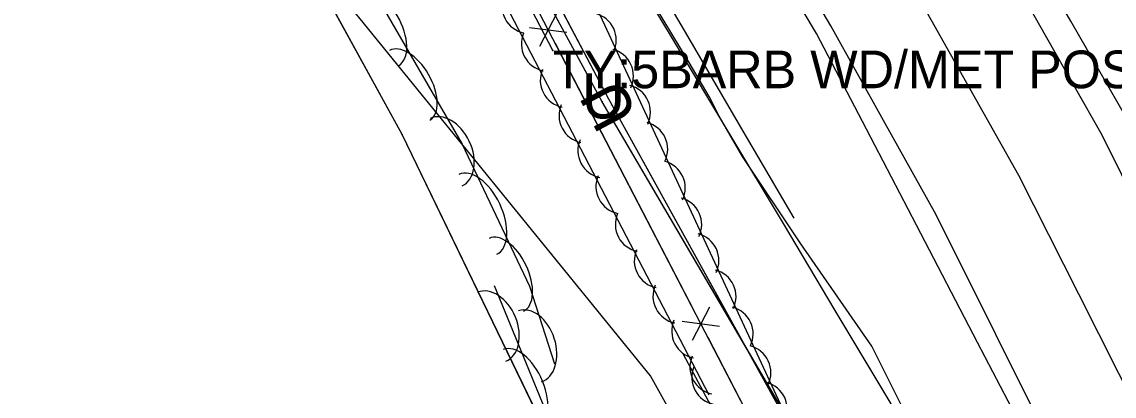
# Model space of a CAD drawing. Extents: x 954793 to 988390, y 1867850 to 1924428.
# Drawn here: x 957653.6 to 957798.7, y 1919806.5 to 1919856.2 of the extents above; entities that cross this region are included whole.
import ezdxf

# ---------------------------------------------------------------- set-up
doc = ezdxf.new("R2010")
doc.units = 0
for name, color, linetype in [('Default', 7, 'Continuous'), ('S_DITCHLINE', 7, 'Continuous'), ('S_EDGE_PAVEMENT', 7, 'Continuous'), ('S_FENCE', 7, 'Continuous'), ('S_FENCE_ANNOT', 7, 'Continuous'), ('S_FIBER_OPTIC_CABLE', 7, 'Continuous'), ('S_MSC_PT_SYM', 7, 'Continuous'), ('S_PAVEMENT_CROWN', 7, 'Continuous'), ('S_SHOULDER', 7, 'Continuous'), ('S_STREAM', 7, 'Continuous'), ('S_TRAILS', 7, 'Continuous'), ('S_TREE', 7, 'Continuous'), ('S_UNDERGROUND_CABLE', 7, 'Continuous'), ('S_UTL_PT_SYM', 7, 'Continuous'), ('S_WATER_UTILITIES', 7, 'Continuous')]:
    doc.layers.add(name, color=color, linetype=linetype)

msp = doc.modelspace()

# ---------------------------------------------------------------- linework, layer by layer
at = {"layer": 'S_DITCHLINE'}
for points in [[(957799.64, 1919745.09), (957793.86, 1919757.83), (957788.09, 1919770.56), (957782.31, 1919783.3), (957775.43, 1919794.84), (957768.55, 1919806.38), (957761.67, 1919817.92), (957754.78, 1919829.46), (957747.54, 1919841.52), (957740.29, 1919853.58), (957733.04, 1919865.64), (957725.79, 1919877.7), (957717.63, 1919887.58), (957709.46, 1919897.46), (957702.03, 1919914.69)], [(957756.22, 1919830.17), (957749.14, 1919842.24), (957742.06, 1919854.32), (957734.99, 1919866.39), (957727.91, 1919878.46), (957719.28, 1919888.47), (957710.65, 1919898.47), (957704.41, 1919914.79)]]:
    msp.add_lwpolyline(points, dxfattribs=at)
at = {"layer": 'S_EDGE_PAVEMENT'}
for points in [[(957819.18, 1919794.94), (957812.89, 1919809.42), (957805.01, 1919825.3), (957797.13, 1919841.18), (957789.8, 1919854.1), (957782.48, 1919867.02), (957770.63, 1919887.11), (957758.79, 1919907.2), (957750.06, 1919921.38), (957741.33, 1919935.56)], [(957796.64, 1919785.84), (957790.95, 1919798.84), (957783.02, 1919814.72), (957775.09, 1919830.6), (957768.09, 1919843.14), (957761.09, 1919855.68), (957749.47, 1919875.37), (957737.84, 1919895.06), (957729.38, 1919909.14), (957720.91, 1919923.22)]]:
    msp.add_lwpolyline(points, dxfattribs=at)
at = {"layer": 'S_FENCE'}
for p, q in [((957724.68, 1919857.38), (957722.36, 1919852.95)), ((957721.04, 1919855.49), (957726, 1919854.84)), ((957744.96, 1919818.36), (957742.64, 1919813.92)), ((957741.32, 1919816.47), (957746.28, 1919815.81))]:
    msp.add_line(p, q, dxfattribs=at)
for points in [[(957724.15, 1919852.41), (957691.26, 1919915.53)], [(957724.15, 1919852.41), (957691.26, 1919915.53)], [(957713.38, 1919874.68), (957750.29, 1919803.65)], [(957724.44, 1919853.39), (957733.66, 1919835.65)], [(957733.66, 1919835.65), (957742.88, 1919817.91)], [(957744.72, 1919814.36), (957750.29, 1919803.65)]]:
    msp.add_lwpolyline(points, dxfattribs=at)
at = {"layer": 'S_FIBER_OPTIC_CABLE'}
for p, q in [((957730.69, 1919845.62), (957701.01, 1919900.26)), ((957767.34, 1919783.13), (957730.69, 1919845.62))]:
    msp.add_line(p, q, dxfattribs=at)
msp.add_lwpolyline([(957966.64, 1918986.41), (957961.87, 1919019.63), (957957.92, 1919061.91), (957942.33, 1919127.19), (957929.06, 1919189.56), (957914.72, 1919256.53), (957903.24, 1919320.63), (957898.55, 1919331.88), (957886.67, 1919388.02), (957871.83, 1919455.69), (957862.45, 1919505.42), (957844.15, 1919574.86), (957831.3, 1919628.15), (957817.77, 1919672.5), (957789.71, 1919741.98), (957767.34, 1919783.13), (957730.69, 1919845.62), (957701.01, 1919900.26), (957674.68, 1919947.84), (957633.7, 1920013.73), (957589.7, 1920086.13), (957561.63, 1920129.11), (957536.74, 1920167.19), (957513.26, 1920206.3)], dxfattribs=at)
msp.add_lwpolyline([(957966.64, 1918986.41), (957961.87, 1919019.63), (957957.92, 1919061.91), (957942.33, 1919127.19), (957929.06, 1919189.56), (957914.72, 1919256.53), (957903.24, 1919320.63), (957898.55, 1919331.88), (957886.67, 1919388.02), (957871.83, 1919455.69), (957862.45, 1919505.42), (957844.15, 1919574.86), (957831.3, 1919628.15), (957817.77, 1919672.5), (957789.71, 1919741.98), (957767.34, 1919783.13), (957730.69, 1919845.62), (957701.01, 1919900.26), (957674.68, 1919947.84), (957633.7, 1920013.73), (957589.7, 1920086.13), (957561.63, 1920129.11), (957536.74, 1920167.19), (957513.26, 1920206.3)], dxfattribs=at)
at = {"layer": 'S_MSC_PT_SYM'}
msp.add_lwpolyline([(957724.15, 1919852.41), (957724.15, 1919852.46), (957724.15, 1919852.41), (957724.1, 1919852.41), (957724.15, 1919852.41), (957724.15, 1919852.36), (957724.15, 1919852.41), (957724.2, 1919852.41)], dxfattribs=at)
msp.add_lwpolyline([(957724.15, 1919852.41), (957724.1, 1919852.39), (957724.15, 1919852.41), (957724.17, 1919852.37), (957724.15, 1919852.41), (957724.19, 1919852.43), (957724.15, 1919852.41), (957724.13, 1919852.45)], close=True, dxfattribs=at)
msp.add_lwpolyline([(957724.15, 1919852.41), (957724.1, 1919852.39), (957724.15, 1919852.41), (957724.17, 1919852.37), (957724.15, 1919852.41), (957724.19, 1919852.43), (957724.15, 1919852.41), (957724.13, 1919852.45)], close=True, dxfattribs=at)
at = {"layer": 'S_PAVEMENT_CROWN'}
msp.add_lwpolyline([(957802.01, 1919804.29), (957794.03, 1919820.06), (957786.04, 1919835.83), (957779.13, 1919848.1), (957772.22, 1919860.37), (957759.85, 1919881.27), (957747.48, 1919902.18), (957739.3, 1919915.78), (957731.11, 1919929.37)], dxfattribs=at)
at = {"layer": 'S_SHOULDER'}
for points in [[(957800.26, 1919843.6), (957792.96, 1919856.29), (957785.67, 1919868.97), (957773.47, 1919888.34), (957761.27, 1919907.7), (957751.95, 1919922.02), (957742.63, 1919936.35)], [(957794.71, 1919784.84), (957788.7, 1919798.09), (957780.58, 1919813.66), (957772.46, 1919829.23), (957765.82, 1919841.96), (957759.18, 1919854.69), (957747.59, 1919874.16), (957736, 1919893.63), (957727.68, 1919907.96), (957719.37, 1919922.29)]]:
    msp.add_lwpolyline(points, dxfattribs=at)
at = {"layer": 'S_STREAM'}
msp.add_lwpolyline([(957818.5, 1919704.9), (957811.69, 1919717.18), (957808.65, 1919723.03), (957807.52, 1919725.51), (957800.04, 1919743.66), (957792.03, 1919760.41), (957784.33, 1919776.65), (957772.62, 1919800.94), (957766.52, 1919813.16), (957757.1, 1919826.76), (957749.34, 1919838.34), (957746.24, 1919843.71), (957744.93, 1919846.31), (957742.26, 1919850.82), (957736.63, 1919860.16), (957733.27, 1919865.52)], dxfattribs=at)
at = {"layer": 'S_TRAILS'}
msp.add_lwpolyline([(957863.69, 1919313.02), (957865.07, 1919354.1), (957864.22, 1919377.35), (957855.4, 1919441.54), (957849.24, 1919486.55), (957846.78, 1919501.72), (957841.27, 1919524.31), (957830.64, 1919564.46), (957813.63, 1919628.52), (957806.39, 1919654.5), (957802.24, 1919668.33), (957795.67, 1919687.88), (957788.82, 1919705.89), (957776.59, 1919733.31), (957766.89, 1919753.86), (957751.18, 1919783.86), (957737.13, 1919809.23), (957695.26, 1919860.67), (957674.93, 1919882.47), (957658.62, 1919903.86)], dxfattribs=at)
at = {"layer": 'S_TREE'}
for points in [[(957505.55, 1919887.49), (957523.58, 1919900.67), (957563.23, 1919921.13), (957581.53, 1919927.64), (957598.83, 1919932.88), (957612.67, 1919935.85), (957626.94, 1919933.12), (957639.57, 1919924.36), (957662.2, 1919906.1), (957680.36, 1919887.02), (957698.72, 1919863.06), (957712.1, 1919839.98), (957721.05, 1919821.11), (957724.34, 1919810.84)], [(957744.93, 1919806.67), (957702.01, 1919889.03)], [(957719.17, 1919887.81), (957723.94, 1919871.04), (957759.11, 1919795.2), (957786.81, 1919738.21), (957784.58, 1919735.69), (957781.97, 1919736.56), (957741.52, 1919812.05)], [(957716.34, 1919821.23), (957728.38, 1919791.89), (957732.47, 1919777.1), (957732.21, 1919766.54), (957728.02, 1919753.92), (957720.77, 1919750.49), (957712.32, 1919745.69), (957708.55, 1919733.78), (957710.75, 1919718.92), (957711.69, 1919716.04), (957712.65, 1919712.77), (957719.07, 1919706.39), (957725.9, 1919707.48), (957733.39, 1919716), (957738.19, 1919724.3), (957740.39, 1919727.22), (957749.61, 1919733.94), (957756.25, 1919735.67), (957758.73, 1919735.25), (957766.51, 1919727.86), (957773.19, 1919701.16), (957767.42, 1919688.61), (957758.19, 1919673.98), (957753.72, 1919670.88)]]:
    msp.add_lwpolyline(points, dxfattribs=at)
for centre, start, end in [((957721.02, 1919858.31), 156.7263, 258.3232), ((957728.92, 1919853.8), 334.0823, 75.6792), ((957723.6, 1919853.28), 156.7263, 258.3232), ((957731.21, 1919849.04), 334.0823, 75.6792), ((957726.11, 1919848.46), 156.7263, 258.3232), ((957733.47, 1919844.25), 334.0823, 75.6792), ((957728.6, 1919843.77), 156.7263, 258.3232), ((957735.76, 1919839.31), 334.0823, 75.6792), ((957731.1, 1919839.12), 156.7263, 258.3232), ((957738.1, 1919834.17), 334.0823, 75.6792), ((957733.5, 1919834.35), 156.7263, 258.3232), ((957740.28, 1919829.3), 334.0823, 75.6792), ((957736.08, 1919829.33), 156.7263, 258.3232), ((957742.57, 1919824.54), 334.0823, 75.6792), ((957738.6, 1919824.5), 156.7263, 258.3232), ((957744.84, 1919819.74), 334.0823, 75.6792), ((957741.08, 1919819.82), 156.7263, 258.3232), ((957747.12, 1919814.81), 334.0823, 75.6792), ((957743.58, 1919815.16), 156.7263, 258.3232), ((957749.47, 1919809.67), 334.0823, 75.6792), ((957745.99, 1919810.4), 156.7263, 258.3232), ((957746.25, 1919809.01), 157.3843, 258.9813), ((957751.65, 1919804.8), 334.0823, 75.6792)]:
    msp.add_arc(centre, 3.64, start, end, dxfattribs=at)
for centre, major_axis, ratio in [((957700.67, 1919855.46), (-2.94, 5.08), 0.55008), ((957705.12, 1919847.79), (-2.68, 4.62), 0.540699), ((957709.97, 1919838.92), (-2.12, 4.48), 0.685311), ((957714.17, 1919830.66), (-2.51, 5.3), 0.55008), ((957717.97, 1919822.65), (-2.29, 4.83), 0.540699), ((957716.02, 1919815.74), (-1.88, 4.58), 0.685311), ((957721.1, 1919813.15), (-1.51, 4.72), 0.685311), ((957719.78, 1919807.28), (-2.23, 5.43), 0.55008)]:
    msp.add_ellipse(centre, major_axis=major_axis, ratio=ratio, start_param=3.141593, end_param=6.283185, dxfattribs=at)
at = {"layer": 'S_UNDERGROUND_CABLE'}
for p, q in [((957731.59, 1919845.95), (957702.55, 1919900.79)), ((957766.42, 1919782.96), (957731.59, 1919845.95))]:
    msp.add_line(p, q, dxfattribs=at)
msp.add_lwpolyline([(957827.01, 1919629.32), (957829.69, 1919631.7), (957816.45, 1919672.24), (957788.92, 1919741.43), (957766.42, 1919782.96), (957731.59, 1919845.95), (957702.55, 1919900.79), (957674.08, 1919947.06), (957632.96, 1920013.13), (957589.2, 1920085.43), (957560.94, 1920128.52), (957535.93, 1920166.85), (957511.72, 1920205.62)], dxfattribs=at)
msp.add_lwpolyline([(957827.01, 1919629.32), (957829.69, 1919631.7), (957816.45, 1919672.24), (957788.92, 1919741.43), (957766.42, 1919782.96), (957731.59, 1919845.95), (957702.55, 1919900.79), (957674.08, 1919947.06), (957632.96, 1920013.13), (957589.2, 1920085.43), (957560.94, 1920128.52), (957535.93, 1920166.85), (957511.72, 1920205.62)], dxfattribs=at)
at = {"layer": 'S_UTL_PT_SYM'}
for points in [[(957730.69, 1919845.62), (957730.69, 1919845.67), (957730.69, 1919845.62), (957730.64, 1919845.62), (957730.69, 1919845.62), (957730.69, 1919845.57), (957730.69, 1919845.62), (957730.74, 1919845.62)], [(957704.1, 1919841.28), (957704.1, 1919841.33), (957704.1, 1919841.28), (957704.05, 1919841.28), (957704.1, 1919841.28), (957704.1, 1919841.23), (957704.1, 1919841.28), (957704.15, 1919841.28)]]:
    msp.add_lwpolyline(points, dxfattribs=at)
for points in [[(957730.69, 1919845.62), (957730.65, 1919845.59), (957730.69, 1919845.62), (957730.71, 1919845.57), (957730.69, 1919845.62), (957730.73, 1919845.64), (957730.69, 1919845.62), (957730.67, 1919845.66)], [(957730.69, 1919845.62), (957730.65, 1919845.59), (957730.69, 1919845.62), (957730.71, 1919845.57), (957730.69, 1919845.62), (957730.73, 1919845.64), (957730.69, 1919845.62), (957730.67, 1919845.66)], [(957704.1, 1919841.28), (957704.06, 1919841.25), (957704.1, 1919841.28), (957704.12, 1919841.23), (957704.1, 1919841.28), (957704.14, 1919841.3), (957704.1, 1919841.28), (957704.07, 1919841.32)], [(957704.1, 1919841.28), (957704.06, 1919841.25), (957704.1, 1919841.28), (957704.12, 1919841.23), (957704.1, 1919841.28), (957704.14, 1919841.3), (957704.1, 1919841.28), (957704.07, 1919841.32)]]:
    msp.add_lwpolyline(points, close=True, dxfattribs=at)
at = {"layer": 'S_WATER_UTILITIES'}
for p, q in [((957704.1, 1919841.28), (957655.46, 1919929.87)), ((957737.55, 1919772.22), (957704.1, 1919841.28))]:
    msp.add_line(p, q, dxfattribs=at)
msp.add_lwpolyline([(957926.05, 1919117.03), (957910.72, 1919189.52), (957894.52, 1919265.11), (957876.88, 1919310.79), (957865.41, 1919358.82), (957849.09, 1919424.78), (957831.31, 1919497.47), (957808.93, 1919573.88), (957787.65, 1919649.63), (957764.33, 1919710.43), (957737.55, 1919772.22), (957704.1, 1919841.28), (957655.46, 1919929.87), (957638.17, 1919958.89), (957594.38, 1920032.45), (957546.63, 1920108.29), (957507.23, 1920172.34), (957483.67, 1920235.88)], dxfattribs=at)
msp.add_lwpolyline([(957926.05, 1919117.03), (957910.72, 1919189.52), (957894.52, 1919265.11), (957876.88, 1919310.79), (957865.41, 1919358.82), (957849.09, 1919424.78), (957831.31, 1919497.47), (957808.93, 1919573.88), (957787.65, 1919649.63), (957764.33, 1919710.43), (957737.55, 1919772.22), (957704.1, 1919841.28), (957655.46, 1919929.87), (957638.17, 1919958.89), (957594.38, 1920032.45), (957546.63, 1920108.29), (957507.23, 1920172.34), (957483.67, 1920235.88)], dxfattribs=at)

# ---------------------------------------------------------------- texts
at = {"layer": 'Default'}
for rotation, p in [(360, (957727.96, 1919843.4)), (117.9027, (957735.54, 1919843.93))]:
    msp.add_text('U', height=6, rotation=rotation, dxfattribs=at).set_placement(p)
at = {"layer": 'S_FENCE_ANNOT'}
msp.add_text('TY:5BARB WD/MET POSTS CN:FAIR', height=5, dxfattribs=at).set_placement((957724.15, 1919847.41))

doc.saveas('drawing.dxf')
